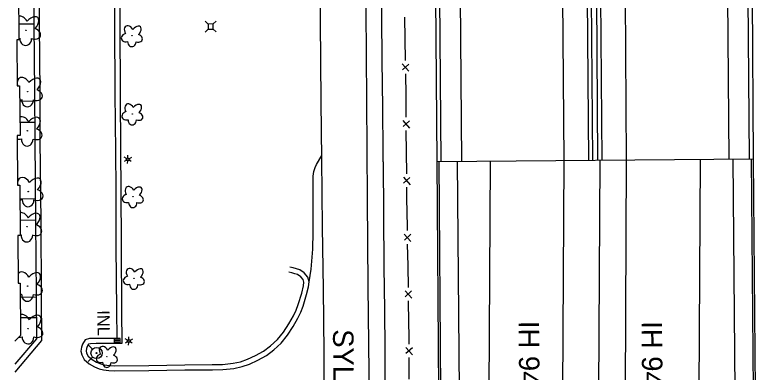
# Model space of a CAD drawing. Extents: x 588843 to 2552415, y 180129 to 269402.
# Drawn here: x 593744.9 to 594110.9, y 182065.2 to 182239.8 of the extents above; entities that cross this region are included whole.
import ezdxf

# ---------------------------------------------------------------- set-up
doc = ezdxf.new("R2010")
doc.units = 0
for name, color, linetype in [('Default', 7, 'Continuous'), ('E_BLD', 7, 'Continuous'), ('E_DRN', 7, 'Continuous'), ('E_DRN_Text', 7, 'Continuous'), ('E_DWY', 7, 'Continuous'), ('E_FEN_P', 7, 'Continuous'), ('E_LAND_Vegetation', 7, 'Continuous'), ('E_LTG', 7, 'Continuous'), ('E_PATH_Sidewalk', 7, 'Continuous'), ('E_RDWY', 7, 'Continuous'), ('E_RDWY_Text', 7, 'Continuous'), ('E_UTL_AG_Bold', 7, 'Continuous'), ('E_UTL_WHydrant', 7, 'Continuous'), ('P_BMGRD', 7, 'Continuous'), ('P_RDWY_BarrierConc', 7, 'Continuous'), ('P_RDWY_LaneEdge', 7, 'Continuous'), ('P_RDWY_PavtEdge', 7, 'Continuous'), ('P_RDWY_ShldAgg', 7, 'Continuous'), ('P_RDWY_ShldPaved', 7, 'Continuous'), ('P_TC_BarrierConc', 7, 'Continuous')]:
    doc.layers.add(name, color=color, linetype=linetype)

# ---------------------------------------------------------------- blocks, each defined once
blk = doc.blocks.new('INLO')
at = {"layer": 'E_DRN'}
for p, q in [((2, -4), (2, 0)), ((4, -4), (4, 0)), ((6, -2), (0, -2))]:
    blk.add_line(p, q, dxfattribs=at)
blk.add_lwpolyline([(0, -4), (6, -4), (6, 0), (0, 0), (0, -4)], close=True, dxfattribs=at)
blk = doc.blocks.new('PED')
at = {"layer": 'Default'}
for p, q in [((-2.5, 2.5), (-5.33, 5.33)), ((2.5, 2.5), (5.33, 5.33)), ((-2.5, -2.5), (-5.33, -5.33)), ((2.5, -2.5), (5.33, -5.33))]:
    blk.add_line(p, q, dxfattribs=at)
blk.add_lwpolyline([(-2.5, -2.5), (2.5, -2.5), (2.5, 2.5), (-2.5, 2.5)], close=True, dxfattribs=at)
blk = doc.blocks.new('HYD')
at = {"layer": 'Default'}
for p, q in [((-3.84, 3.84), (-8.32, 8.32)), ((3.84, 3.84), (8.32, 8.32))]:
    blk.add_line(p, q, dxfattribs=at)
for radius in [5.48, 0.42]:
    blk.add_circle((0, 0), radius, dxfattribs=at)
blk = doc.blocks.new('LPOL')
at = {"layer": 'Default'}
for p, q in [((-4, 0), (-1.5, 0)), ((-0.75, 1.3), (-2, 3.46)), ((0.75, 1.3), (2, 3.46)), ((1.5, 0), (4, 0)), ((-2, -3.46), (-0.75, -1.3)), ((2, -3.46), (0.75, -1.3))]:
    blk.add_line(p, q, dxfattribs=at)
for radius in [1.5, 1.5, 1.5, 0.125]:
    blk.add_circle((0, 0), radius, dxfattribs=at)
blk = doc.blocks.new('DTRE')
at = {"layer": 'Default'}
blk.add_circle((-0.18, 0), 0.183, dxfattribs=at)
for centre, major_axis, ratio in [((-1.87, 5.32), (1.36, -4.98), 0.782863), ((4.06, 2.74), (-5.27, -2.93), 0.691916), ((-5.87, 0.15), (4.93, -0.12), 0.832022), ((-2.49, -5.24), (1.8, 4.86), 0.716896), ((3.54, -3.71), (-5.01, 4.58), 0.560249)]:
    blk.add_ellipse(centre, major_axis=major_axis, ratio=ratio, start_param=1.570796, end_param=4.712389, dxfattribs=at)
blk = doc.blocks.new('U209')
at = {"layer": 'E_LAND_Vegetation'}
blk.add_circle((-0.01, -0.09), 0.128, dxfattribs=at)
for centre, major_axis, ratio, start_param, end_param in [((-1.94, 2.86), (2.08, -3.68), 0.691916, 1.570796, 2.977088), ((2.57, 2.54), (-3.18, -3.53), 0.560249, 1.570796, 4.712389), ((3.67, -1.68), (-3.41, 1.24), 0.716896, 1.570796, 4.712389), ((-3.72, -1.3), (3.48, 0.98), 0.782863, 4.562351, 4.712389), ((-0.09, -4.07), (0.06, 3.45), 0.832022, 1.570796, 4.712389)]:
    blk.add_ellipse(centre, major_axis=major_axis, ratio=ratio, start_param=start_param, end_param=end_param, dxfattribs=at)
blk = doc.blocks.new('U210')
at = {"layer": 'E_LAND_Vegetation'}
blk.add_circle((-0.01, -0.09), 0.128, dxfattribs=at)
for centre, major_axis, ratio, start_param, end_param in [((-1.94, 2.86), (2.08, -3.68), 0.691916, 1.570796, 4.373347), ((2.57, 2.54), (-3.18, -3.53), 0.560249, 1.570796, 4.712389), ((3.67, -1.68), (-3.41, 1.24), 0.716896, 1.570796, 4.712389), ((-3.72, -1.3), (3.48, 0.98), 0.782863, 4.442245, 4.712389), ((-0.09, -4.07), (0.06, 3.45), 0.832022, 1.570796, 4.712389)]:
    blk.add_ellipse(centre, major_axis=major_axis, ratio=ratio, start_param=start_param, end_param=end_param, dxfattribs=at)
blk = doc.blocks.new('U211')
at = {"layer": 'E_LAND_Vegetation'}
blk.add_circle((-0.01, -0.09), 0.128, dxfattribs=at)
for centre, major_axis, ratio, start_param, end_param in [((-1.94, 2.86), (2.08, -3.68), 0.691916, 1.570796, 3.017347), ((2.57, 2.54), (-3.18, -3.53), 0.560249, 1.570796, 4.712389), ((3.67, -1.68), (-3.41, 1.24), 0.716896, 1.570796, 4.712389), ((-3.72, -1.3), (3.48, 0.98), 0.782863, 4.142889, 4.712389), ((-0.09, -4.07), (0.06, 3.45), 0.832022, 1.570796, 4.712389)]:
    blk.add_ellipse(centre, major_axis=major_axis, ratio=ratio, start_param=start_param, end_param=end_param, dxfattribs=at)
blk = doc.blocks.new('U212')
at = {"layer": 'E_LAND_Vegetation'}
blk.add_circle((-0.01, -0.09), 0.128, dxfattribs=at)
for centre, major_axis, ratio, start_param, end_param in [((-1.94, 2.86), (2.08, -3.68), 0.691916, 1.570796, 3.910023), ((2.57, 2.54), (-3.18, -3.53), 0.560249, 1.570796, 4.712389), ((-1.94, 2.86), (2.08, -3.68), 0.691916, 4.164178, 4.284652), ((3.67, -1.68), (-3.41, 1.24), 0.716896, 1.570796, 4.712389), ((-3.72, -1.3), (3.48, 0.98), 0.782863, 4.38507, 4.712389), ((-0.09, -4.07), (0.06, 3.45), 0.832022, 1.570796, 4.712389)]:
    blk.add_ellipse(centre, major_axis=major_axis, ratio=ratio, start_param=start_param, end_param=end_param, dxfattribs=at)
blk = doc.blocks.new('U213')
at = {"layer": 'E_LAND_Vegetation'}
blk.add_circle((-0.01, -0.09), 0.128, dxfattribs=at)
for centre, major_axis, ratio, start_param, end_param in [((-1.94, 2.86), (2.08, -3.68), 0.691916, 1.570796, 2.950354), ((2.57, 2.54), (-3.18, -3.53), 0.560249, 1.570796, 4.712389), ((3.67, -1.68), (-3.41, 1.24), 0.716896, 1.570796, 4.712389), ((-3.72, -1.3), (3.48, 0.98), 0.782863, 4.583972, 4.712389), ((-0.09, -4.07), (0.06, 3.45), 0.832022, 1.570796, 4.712389)]:
    blk.add_ellipse(centre, major_axis=major_axis, ratio=ratio, start_param=start_param, end_param=end_param, dxfattribs=at)
blk = doc.blocks.new('U214')
at = {"layer": 'E_LAND_Vegetation'}
blk.add_circle((-0.01, -0.09), 0.128, dxfattribs=at)
for centre, major_axis, ratio, start_param, end_param in [((-1.94, 2.86), (2.08, -3.68), 0.691916, 1.570796, 3.448653), ((2.57, 2.54), (-3.18, -3.53), 0.560249, 1.570796, 4.712389), ((-1.94, 2.86), (2.08, -3.68), 0.691916, 4.625548, 4.712389), ((-3.72, -1.3), (3.48, 0.98), 0.782863, 1.570796, 1.61919), ((3.67, -1.68), (-3.41, 1.24), 0.716896, 1.570796, 4.712389), ((-3.72, -1.3), (3.48, 0.98), 0.782863, 4.535353, 4.712389), ((-0.09, -4.07), (0.06, 3.45), 0.832022, 1.570796, 4.712389)]:
    blk.add_ellipse(centre, major_axis=major_axis, ratio=ratio, start_param=start_param, end_param=end_param, dxfattribs=at)
blk = doc.blocks.new('U215')
at = {"layer": 'E_LAND_Vegetation'}
blk.add_circle((-0.01, -0.09), 0.128, dxfattribs=at)
for centre, major_axis, ratio, start_param, end_param in [((-1.94, 2.86), (2.08, -3.68), 0.691916, 1.570796, 3.040935), ((2.57, 2.54), (-3.18, -3.53), 0.560249, 1.570796, 4.712389), ((3.67, -1.68), (-3.41, 1.24), 0.716896, 1.570796, 4.712389), ((-3.72, -1.3), (3.48, 0.98), 0.782863, 4.297406, 4.712389), ((-0.09, -4.07), (0.06, 3.45), 0.832022, 1.570796, 4.712389)]:
    blk.add_ellipse(centre, major_axis=major_axis, ratio=ratio, start_param=start_param, end_param=end_param, dxfattribs=at)
blk = doc.blocks.new('INLT_8')
at = {"layer": 'E_DRN_Text'}
blk.add_text('INL', height=12, dxfattribs=at).set_placement((-11.03, -6))

msp = doc.modelspace()

# ---------------------------------------------------------------- linework, layer by layer
at = {"layer": 'E_BLD'}
msp.add_lwpolyline([(593746.5, 182252.26), (593746.7, 182227.68), (593745.69, 182227.68), (593745.87, 182205.29), (593747.11, 182205.3), (593747.31, 182181.08), (593745.95, 182181.07), (593746.15, 182156.87), (593747.16, 182156.88), (593747.36, 182132.31), (593746.21, 182132.3), (593746.39, 182108.93), (593747.42, 182108.94), (593747.62, 182083.46), (593744.86, 182080.65)], dxfattribs=at)
at = {"layer": 'E_DWY'}
for points in [[(593744.96, 182069.48), (593755.53, 182081.91), (593755.32, 182103.13), (593755.06, 182138.96), (593754.71, 182178.81), (593754.59, 182202.14), (593754.28, 182235.15), (593754.03, 182271.84), (593753.78, 182302.08), (593753.51, 182341.9)], [(593744.99, 182065.66), (593758.04, 182081), (593757.82, 182103.15), (593757.56, 182138.98), (593757.21, 182178.83), (593757.09, 182202.15), (593756.78, 182235.17), (593756.53, 182271.86), (593756.28, 182302.1), (593756, 182341.92)], [(593793.29, 182254.39), (593793.47, 182235.05), (593793.66, 182201.68), (593793.91, 182173.16), (593794.02, 182154.84), (593794.16, 182127.02), (593794.4, 182095.64), (593794.53, 182082.06), (593792.84, 182082.08), (593784.4, 182082.04), (593781.28, 182081.97), (593779.12, 182081.29), (593777.79, 182079.28), (593777.24, 182077.7), (593777.04, 182075.9), (593777.42, 182073.97), (593778.68, 182071.72), (593781.01, 182069.66), (593783.6, 182068.15), (593786.01, 182067.18), (593787.98, 182066.71), (593790.7, 182066.32), (593793.24, 182066.18), (593810.24, 182066.41), (593827.82, 182066.64), (593841.2, 182066.77), (593846.31, 182066.9), (593851.65, 182067.45), (593855.67, 182068.27), (593859.26, 182069.56), (593863.44, 182071.46), (593867.54, 182073.75), (593871.22, 182076.41), (593874.85, 182079.75), (593877.91, 182083.62), (593880.71, 182087.88), (593882.95, 182091.99), (593884.32, 182094.79), (593885.46, 182097.74), (593887.21, 182103.43), (593888.19, 182107.26), (593888.46, 182109.69), (593887.76, 182111.99), (593885.99, 182114), (593883.83, 182115.44), (593882.21, 182116.01), (593880.63, 182116.46), (593878.93, 182116.8)], [(593795.79, 182254.41), (593795.97, 182235.07), (593796.16, 182201.7), (593796.41, 182173.18), (593796.52, 182154.85), (593796.66, 182127.03), (593796.9, 182095.66), (593797.05, 182079.52), (593792.83, 182079.58), (593784.43, 182079.54), (593781.7, 182079.48), (593780.72, 182079.17), (593780.05, 182078.16), (593779.69, 182077.14), (593779.57, 182076.01), (593779.8, 182074.84), (593780.65, 182073.31), (593782.48, 182071.7), (593784.7, 182070.4), (593786.77, 182069.57), (593788.45, 182069.17), (593790.94, 182068.81), (593793.29, 182068.68), (593810.21, 182068.91), (593827.79, 182069.14), (593841.15, 182069.27), (593846.15, 182069.4), (593851.28, 182069.92), (593854.99, 182070.68), (593858.32, 182071.88), (593862.31, 182073.7), (593866.19, 182075.87), (593869.64, 182078.35), (593873.02, 182081.46), (593875.89, 182085.08), (593878.56, 182089.17), (593880.73, 182093.14), (593882.03, 182095.79), (593883.1, 182098.56), (593884.81, 182104.1), (593885.72, 182107.71), (593885.92, 182109.46), (593885.52, 182110.75), (593884.33, 182112.1), (593882.71, 182113.19), (593881.45, 182113.62), (593880.04, 182114.03), (593878.45, 182114.34)], [(593888.45, 182109.7), (593889.36, 182115.88), (593890.21, 182125.57), (593890.43, 182133.94), (593890.45, 182161.19), (593890.78, 182163.56), (593891.35, 182165.37), (593892.05, 182166.83), (593894.64, 182171.28)]]:
    msp.add_lwpolyline(points, dxfattribs=at)
at = {"layer": 'E_FEN_P'}
for p, q in [((593933.9, 182216.03), (593937.17, 182212.4)), ((593937.11, 182215.91), (593934.02, 182213.09)), ((593934.18, 182188.36), (593937.42, 182184.7)), ((593937.39, 182188.22), (593934.27, 182185.42)), ((593934.43, 182160.67), (593937.67, 182157.02)), ((593937.63, 182160.53), (593934.52, 182157.74)), ((593934.79, 182132.98), (593938.06, 182129.35)), ((593938, 182132.87), (593934.91, 182130.04)), ((593935.25, 182105.3), (593938.52, 182101.67)), ((593938.46, 182105.19), (593935.36, 182102.36)), ((593935.63, 182077.64), (593938.85, 182073.97)), ((593938.84, 182077.48), (593935.7, 182074.7))]:
    msp.add_line(p, q, dxfattribs=at)
for points in [[(593935.02, 182238.82), (593935.19, 182228.25)], [(593935.19, 182228.25), (593935.36, 182217.68)], [(593935.46, 182211.14), (593935.55, 182200.57)], [(593935.55, 182200.57), (593935.65, 182190)], [(593935.7, 182183.45), (593935.8, 182172.88)], [(593935.8, 182172.88), (593935.89, 182162.31)], [(593935.95, 182155.77), (593936.02, 182148.61), (593936.07, 182145.2)], [(593936.07, 182145.2), (593936.25, 182134.63)], [(593936.35, 182128.09), (593936.53, 182117.52)], [(593936.53, 182117.52), (593936.7, 182106.95)], [(593936.81, 182100.41), (593936.98, 182089.84)], [(593936.98, 182089.84), (593937.09, 182083.16), (593937.11, 182079.27)], [(593937.12, 182072.73), (593937.15, 182062.16)]]:
    msp.add_lwpolyline(points, dxfattribs=at)
at = {"layer": 'E_PATH_Sidewalk'}
for points in [[(593754.28, 182235.33), (593746.64, 182235.32)], [(593754.61, 182197.75), (593747.17, 182197.66)], [(593754.67, 182187.35), (593747.26, 182187.38)], [(593754.97, 182150.09), (593747.22, 182150.02)], [(593755.06, 182139.7), (593747.3, 182139.54)], [(593755.33, 182102.16), (593747.47, 182102.09)], [(593755.43, 182092.04), (593747.55, 182092.02)]]:
    msp.add_lwpolyline(points, dxfattribs=at)
at = {"layer": 'E_RDWY'}
for points in [[(593897.83, 181748.36), (593897.58, 181786.05), (593897.37, 181821.04), (593897.17, 181866.88), (593896.89, 181909.03), (593896.66, 181942.48), (593896.43, 181973.88), (593896.2, 182011.63), (593895.82, 182041.7), (593895.77, 182075.15), (593895.43, 182106.27), (593894.88, 182136.31), (593894.66, 182169.49), (593894.34, 182197.68), (593894.04, 182236.82), (593893.6, 182274.85), (593893.15, 182305.55), (593892.83, 182339.74)], [(593915.11, 182338.51), (593915.48, 182293.95), (593916.04, 182242.35), (593916.42, 182198.12), (593916.78, 182150.01), (593917.13, 182107.48), (593917.55, 182065.48), (593917.93, 182013.22), (593918.23, 181974.95), (593918.67, 181935.77), (593918.94, 181889.51), (593919.07, 181851.42), (593919.47, 181812.1), (593919.77, 181773.06), (593920.04, 181747.12)]]:
    msp.add_lwpolyline(points, dxfattribs=at)
at = {"layer": 'P_BMGRD'}
for points in [[(593924.33, 182341.7), (593923.2, 182291.69), (593923.27, 182281.33), (593923.6, 182260.35), (593923.71, 182238.91), (593923.94, 182217.62), (593924.22, 182194.6), (593924.41, 182173.05), (593924.47, 182168.19)], [(593924.49, 182168.19), (593924.92, 182116.95), (593925.15, 182096.06), (593925.3, 182076.65), (593925.33, 182055.84), (593925.66, 182032.43), (593925.76, 182010.23), (593926, 181989.36), (593926.06, 181966.51), (593926.28, 181936.83), (593926.52, 181908.62), (593926.6, 181885.67), (593926.57, 181866.09), (593926.83, 181846.68), (593927.02, 181829.11), (593927.24, 181806.22), (593927.54, 181783.38), (593927.74, 181767.11), (593927.92, 181744.23), (593928.11, 181719.16), (593928.07, 181699.72)]]:
    msp.add_lwpolyline(points, dxfattribs=at)
at = {"layer": 'P_RDWY_BarrierConc'}
for p, q in [((593950.9, 182168.4), (593946.46, 182729.59)), ((593952.9, 182168.42), (593948.46, 182729.6)), ((594024.9, 182168.99), (594020.46, 182730.17)), ((594026.9, 182169), (594022.46, 182730.19)), ((594029.4, 182169.02), (594024.96, 182730.21)), ((594031.4, 182169.04), (594026.96, 182730.23))]:
    msp.add_line(p, q, dxfattribs=at)
at = {"layer": 'P_RDWY_LaneEdge'}
for p, q in [((593975.42, 181882.13), (593976.9, 182168.61)), ((594011.42, 181882.41), (594012.9, 182168.89)), ((594040.13, 181538.87), (594043.4, 182169.14)), ((594076.13, 181539.16), (594079.4, 182169.42))]:
    msp.add_line(p, q, dxfattribs=at)
at = {"layer": 'P_RDWY_PavtEdge'}
for p, q in [((593962.9, 182168.5), (593958.46, 182729.68)), ((594012.9, 182168.89), (594008.46, 182730.08)), ((594043.4, 182169.14), (594038.96, 182730.32)), ((594093.4, 182169.53), (594088.96, 182730.72)), ((593966.44, 181468.5), (593960.9, 182168.48)), ((594100.93, 181469.57), (594095.4, 182169.55))]:
    msp.add_line(p, q, dxfattribs=at)
at = {"layer": 'P_RDWY_ShldAgg'}
msp.add_line((594105.4, 182169.63), (594100.96, 182730.81), dxfattribs=at)
at = {"layer": 'P_RDWY_ShldPaved'}
for p, q in [((594103.4, 182169.61), (594098.96, 182730.79)), ((593950.9, 182168.4), (594105.4, 182169.63)), ((593956.44, 181468.43), (593950.9, 182168.4)), ((594110.93, 181469.65), (594105.4, 182169.63))]:
    msp.add_line(p, q, dxfattribs=at)
at = {"layer": 'P_TC_BarrierConc'}
for p, q in [((593957.44, 181468.43), (593951.9, 182168.41)), ((594027.13, 181538.94), (594030.4, 182169.2)), ((594109.93, 181469.64), (594104.4, 182169.62))]:
    msp.add_line(p, q, dxfattribs=at)

# ---------------------------------------------------------------- block references
at = {"layer": 'E_DRN', "xscale": 0.5, "yscale": 0.5, "rotation": -0.8784013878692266}
msp.add_blockref('INLO', (593793.25, 182082.08), dxfattribs=at)
at = {"layer": 'E_DRN_Text', "xscale": 0.5, "yscale": 0.5, "rotation": -88.8073250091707}
msp.add_blockref('INLT_8', (593788.08, 182090.26), dxfattribs=at)
at = {"layer": 'E_LAND_Vegetation'}
for name, p in [('U209', (593750.18, 182232.49)), ('U210', (593751.08, 182202.56)), ('U211', (593750.92, 182183.44)), ('U212', (593751.34, 182153.79)), ('U213', (593750.77, 182136.63)), ('U214', (593751.04, 182107.67)), ('U215', (593751.29, 182086.88))]:
    msp.add_blockref(name, p, dxfattribs=at)
at = {"layer": 'E_LAND_Vegetation', "xscale": 0.5000000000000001, "yscale": 0.5000000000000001, "rotation": 90.39954016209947}
for p in [(593801.94, 182229.8), (593802.17, 182191.64), (593802.4, 182151.31), (593802.9, 182111.4), (593789.74, 182073.3)]:
    msp.add_blockref('DTRE', p, dxfattribs=at)
at = {"layer": 'E_LTG', "xscale": 0.5, "yscale": 0.4999999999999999, "rotation": 88.07085839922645}
for p in [(593799.92, 182169.38), (593800.39, 182080.75)]:
    msp.add_blockref('LPOL', p, dxfattribs=at)
at = {"layer": 'E_UTL_AG_Bold', "xscale": 0.4999999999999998, "yscale": 0.49999999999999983, "rotation": 90.4534712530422}
msp.add_blockref('PED', (593840.39, 182234.2), dxfattribs=at)
at = {"layer": 'E_UTL_WHydrant', "xscale": 0.4999999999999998, "yscale": 0.49999999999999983, "rotation": 90.4534712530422}
msp.add_blockref('HYD', (593784.66, 182074.91), dxfattribs=at)

# ---------------------------------------------------------------- texts
at = {"layer": 'E_RDWY_Text'}
for s, p in [('IH 94/USH 41', (593990.66, 182090.55)), ('IH 94/USH 41', (594050.67, 182090.39)), ('SYLVANIA AVE', (593900.05, 182086.49))]:
    msp.add_text(s, height=10, rotation=270.5127, dxfattribs=at).set_placement(p)

doc.saveas('drawing.dxf')
